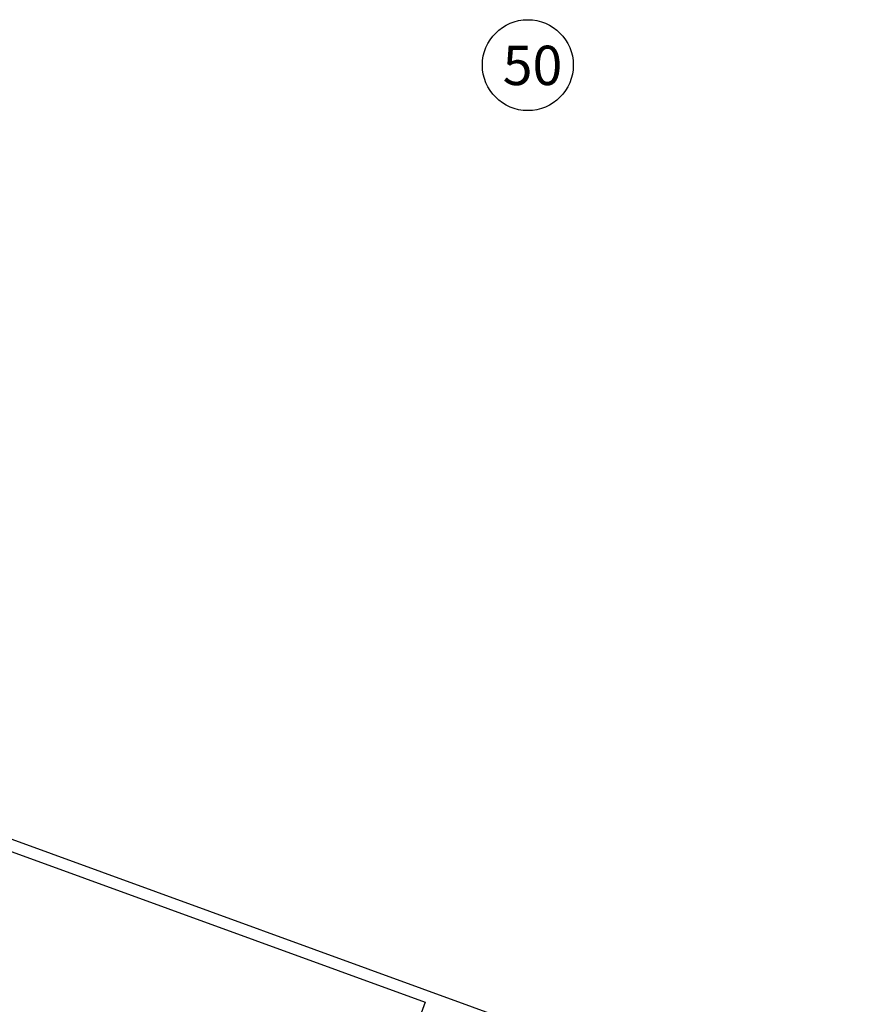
# Model space of a CAD drawing. Header units: millimetres. Extents: x 1512 to 2105, y 794 to 1149.
# Tile 359 of 363: x 2036 to 2043, y 1107 to 1115. Entities that reach past the tile are written whole.
import ezdxf

# ---------------------------------------------------------------- set-up
doc = ezdxf.new("R2010")
doc.units = ezdxf.units.MM
doc.layers.add('A-WALL', color=113, linetype='Continuous', lineweight=9)
doc.styles.get("Standard").update_dxf_attribs({"font": 'arial.ttf'})

msp = doc.modelspace()

# ---------------------------------------------------------------- linework, layer by layer
msp.add_circle((2040.3688, 1114.6594), 0.3854)
at = {"layer": 'A-WALL', "lineweight": 25}
for p, q in [((2050.8745, 1102.6784), (2035.5443, 1108.2581)), ((2035.5514, 1108.1491), (2039.4981, 1106.7126)), ((2039.4981, 1106.7126), (2036.1839, 1097.607))]:
    msp.add_line(p, q, dxfattribs=at)

# ---------------------------------------------------------------- texts
at = {"insert": (2040.1559, 1114.8243), "char_height": 0.33379, "attachment_point": 1}
msp.add_mtext_dynamic_manual_height_columns('50', width=12.832731, gutter_width=1.669, heights=[0], dxfattribs=at)

doc.saveas('drawing.dxf')
